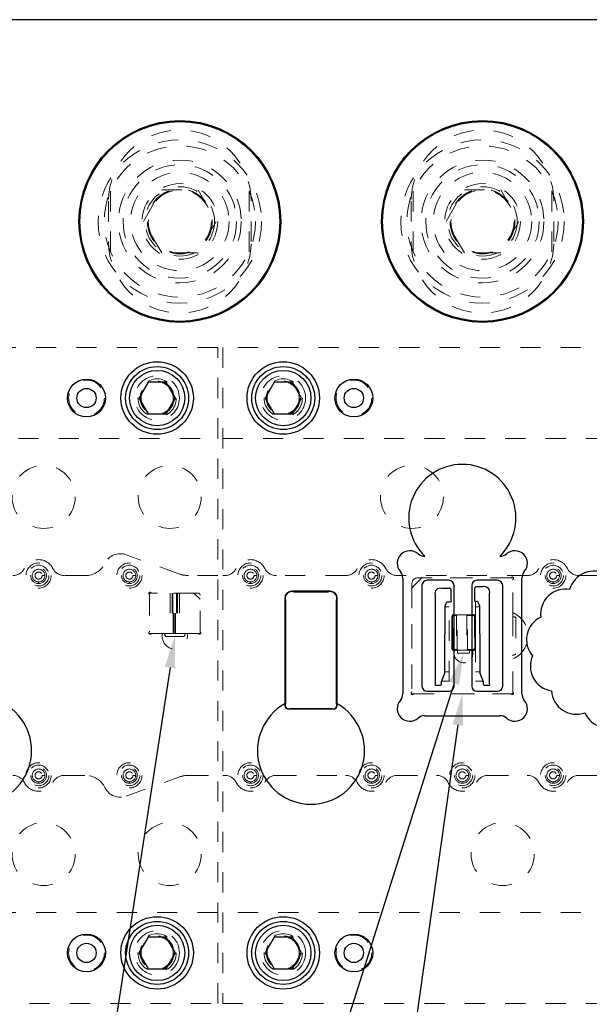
# Model space of a CAD drawing. Header units: inches. Extents: x 1880 to 2363, y -453 to -54.
# Tile 952 of 1056: x 2208 to 2211, y -422 to -417. Entities that reach past the tile are written whole.
import ezdxf

# ---------------------------------------------------------------- set-up
doc = ezdxf.new("R2010")
doc.units = ezdxf.units.IN
doc.header["$LTSCALE"] = 0.5
doc.header["$MEASUREMENT"] = 0
doc.linetypes.add('HIDDEN', pattern=[0.225, 0.15, -0.075])
for name, color, linetype in [('SID-M-S', 105, 'Continuous'), ('SID-M-S2', 1, 'Continuous'), ('ST1-M-S', 193, 'Continuous'), ('ST2-M-S', 193, 'Continuous'), ('SVE-M-S', 8, 'Continuous')]:
    doc.layers.add(name, color=color, linetype=linetype)

msp = doc.modelspace()

# ---------------------------------------------------------------- linework, layer by layer
at = {"layer": 'SID-M-S'}
for p, q in [((2208.87148, -420.19569), (2208.26064, -424.16211)), ((2210.2794, -420.2739), (2209.04671, -424.16896)), ((2210.29833, -420.48042), (2209.77648, -424.16177))]:
    msp.add_line(p, q, dxfattribs=at)
for points in [[(2208.84578, -420.19173), (2208.89522, -420.04151), (2208.84578, -420.19173), (2208.89717, -420.19965)], [(2210.25461, -420.26605), (2210.32647, -420.12517), (2210.25461, -420.26605), (2210.30419, -420.28174)], [(2210.27258, -420.47677), (2210.32022, -420.32596), (2210.27258, -420.47677), (2210.32407, -420.48407)]]:
    msp.add_solid(points, dxfattribs=at)
at = {"layer": 'SID-M-S2'}
msp.add_lwpolyline([(2211.72576, -420.00505, 0.5), (2211.60792, -419.84689, 0.5), (2211.43205, -419.75409, 0.5), (2211.2359, -419.71887, 0.5), (2211.03731, -419.73635, 0.5), (2210.85211, -419.8094, 0.5), (2210.70884, -419.94617, 0.5), (2210.66868, -420.13765, 0.5), (2210.7618, -420.3109, 0.5), (2210.9281, -420.41954, 0.5), (2211.12122, -420.46849, 0.5), (2211.32053, -420.46421, 0.5), (2211.51099, -420.40581, 0.5), (2211.66886, -420.28562, 0.5), (2211.74178, -420.10355, 0.5)], format="xyb", close=True, dxfattribs=at)
at = {"layer": 'ST1-M-S', "linetype": 'Continuous', "lineweight": 25}
for p, q in [((2215.92022, -416.98517), (2204.92022, -416.98517)), ((2210.13477, -419.64451), (2210.13392, -419.64451)), ((2210.50652, -419.64451), (2210.50567, -419.64451)), ((2210.02522, -419.75321), (2210.02522, -420.32582)), ((2210.12022, -419.78846), (2210.12022, -420.28846)), ((2210.25422, -419.76346), (2210.14522, -419.76346)), ((2210.27922, -420.28846), (2210.27922, -419.78846)), ((2210.36672, -419.78846), (2210.36672, -420.28846)), ((2210.49522, -419.76346), (2210.39172, -419.76346)), ((2210.52022, -420.28846), (2210.52022, -419.78846)), ((2210.61522, -420.32582), (2210.61522, -419.75321)), ((2209.66522, -419.81767), (2209.47522, -419.81767)), ((2209.44022, -419.85267), (2209.44022, -420.37617)), ((2209.70022, -420.37617), (2209.70022, -419.85267)), ((2210.14522, -420.31346), (2210.25422, -420.31346)), ((2210.39172, -420.31346), (2210.49522, -420.31346)), ((2209.44022, -420.38267), (2209.44022, -420.37617)), ((2209.70022, -420.37617), (2209.70022, -420.38267)), ((2209.68022, -420.40267), (2209.46022, -420.40267)), ((2210.13392, -420.43451), (2210.50652, -420.43451))]:
    msp.add_line(p, q, dxfattribs=at)
at = {"layer": 'ST1-M-S', "linetype": 'HIDDEN', "lineweight": 18}
for p, q in [((2208.56672, -417.88517), (2208.56672, -418.08517)), ((2209.27372, -418.08517), (2209.27372, -417.88517)), ((2210.06672, -417.88517), (2210.06672, -418.08517)), ((2210.77372, -418.08517), (2210.77372, -417.88517))]:
    msp.add_line(p, q, dxfattribs=at)
for centre, radius in [((2208.92022, -417.98517), 0.3045), ((2210.42022, -417.98517), 0.3045), ((2208.92022, -417.98517), 0.172), ((2210.42022, -417.98517), 0.172), ((2208.80772, -418.86017), 0.1105), ((2209.43272, -418.86017), 0.1105), ((2208.24522, -419.35007), 0.15625), ((2208.87022, -419.35007), 0.15625), ((2210.07022, -419.35007), 0.15625), ((2208.24522, -421.12027), 0.15625), ((2208.87022, -421.12027), 0.15625), ((2210.52022, -421.12027), 0.15625), ((2208.80772, -421.61017), 0.1105), ((2209.43272, -421.61017), 0.1105)]:
    msp.add_circle(centre, radius, dxfattribs=at)
at = {"layer": 'ST1-M-S', "linetype": 'Continuous', "lineweight": 25}
for centre, radius in [((2208.80772, -418.86017), 0.1795), ((2209.43272, -418.86017), 0.1795), ((2208.45772, -418.86017), 0.09375), ((2209.78272, -418.86017), 0.09375), ((2208.80772, -421.61017), 0.1795), ((2209.43272, -421.61017), 0.1795), ((2208.45772, -421.61017), 0.09375), ((2209.78272, -421.61017), 0.09375)]:
    msp.add_circle(centre, radius, dxfattribs=at)
at = {"layer": 'ST1-M-S', "linetype": 'HIDDEN', "lineweight": 18}
for centre, start, end in [((2208.92022, -417.88517), 0, 180), ((2210.42022, -417.88517), 0, 180), ((2208.92022, -418.08517), 180, 0), ((2210.42022, -418.08517), 180, 0)]:
    msp.add_arc(centre, 0.3535, start, end, dxfattribs=at)
at = {"layer": 'ST1-M-S', "linetype": 'Continuous', "lineweight": 25}
for centre, radius, start, end in [((2210.32022, -419.45451), 0.2655, 314.30507, 225.69493), ((2210.06022, -419.67951), 0.0625, 49.07394, 220.92606), ((2210.13392, -419.59451), 0.05, 229.07394, 270), ((2210.50652, -419.59451), 0.05, 270, 310.92606), ((2210.58022, -419.67951), 0.0625, 319.07394, 130.92606), ((2209.97522, -419.75321), 0.05, 0, 40.92606), ((2210.66522, -419.75321), 0.05, 139.07394, 180), ((2210.14522, -419.78846), 0.025, 90, 180), ((2210.25422, -419.78846), 0.025, 0, 90), ((2210.39172, -419.78846), 0.025, 90, 180), ((2210.49522, -419.78846), 0.025, 0, 90), ((2209.47522, -419.85267), 0.035, 90, 180), ((2209.66522, -419.85267), 0.035, 0, 90), ((2209.97522, -420.32582), 0.05, 319.07394, 0), ((2210.14522, -420.28846), 0.025, 180, 270), ((2210.25422, -420.28846), 0.025, 270, 0), ((2210.39172, -420.28846), 0.025, 180, 270), ((2210.49522, -420.28846), 0.025, 270, 0), ((2210.66522, -420.32582), 0.05, 180, 220.92606), ((2207.92022, -420.60767), 0.2655, 119.31707, 60.68293), ((2209.57022, -420.60767), 0.2655, 119.31707, 60.68293), ((2209.46022, -420.38267), 0.02, 180, 270), ((2209.68022, -420.38267), 0.02, 270, 0), ((2210.06022, -420.39951), 0.0625, 139.07394, 310.92606), ((2210.58022, -420.39951), 0.0625, 229.07394, 40.92606), ((2210.13392, -420.48451), 0.05, 90, 130.92606), ((2210.50652, -420.48451), 0.05, 49.07394, 90)]:
    msp.add_arc(centre, radius, start, end, dxfattribs=at)
at = {"layer": 'ST2-M-S', "linetype": 'HIDDEN', "lineweight": 18}
for p, q in [((2209.10772, -418.61017), (2205.77517, -418.61017)), ((2209.10772, -421.86017), (2209.10772, -418.61017)), ((2212.70772, -418.61017), (2209.13272, -418.61017)), ((2209.13272, -418.61017), (2209.13272, -421.86017)), ((2204.92022, -419.06007), (2209.10772, -419.06007)), ((2209.13272, -419.06007), (2212.70772, -419.06007)), ((2208.91501, -419.73162), (2208.65472, -419.63689)), ((2208.22022, -419.68899), (2208.22022, -419.68899)), ((2208.67022, -419.68899), (2208.67022, -419.68899)), ((2209.27022, -419.68899), (2209.27022, -419.68899)), ((2209.87022, -419.68899), (2209.87022, -419.68899)), ((2210.77022, -419.68899), (2210.77022, -419.68899)), ((2208.22022, -419.70867), (2208.22022, -419.70867)), ((2208.23783, -419.74017), (2208.25172, -419.74017)), ((2208.45222, -419.74007), (2208.34867, -419.74007)), ((2208.67022, -419.70867), (2208.67022, -419.70867)), ((2208.68783, -419.74017), (2208.70172, -419.74017)), ((2209.10772, -419.74007), (2208.9629, -419.74007)), ((2209.14178, -419.74007), (2209.13272, -419.74007)), ((2209.27022, -419.70867), (2209.27022, -419.70867)), ((2209.28783, -419.74017), (2209.30172, -419.74017)), ((2209.74178, -419.74007), (2209.39867, -419.74007)), ((2209.87022, -419.70867), (2209.87022, -419.70867)), ((2209.88783, -419.74017), (2209.90172, -419.74017)), ((2210.64178, -419.74007), (2209.99867, -419.74007)), ((2210.77022, -419.70867), (2210.77022, -419.70867)), ((2210.78783, -419.74017), (2210.80172, -419.74017)), ((2211.39178, -419.74007), (2210.89867, -419.74007)), ((2210.12022, -419.75096), (2210.07022, -419.80096)), ((2210.07022, -419.78096), (2210.07022, -420.31501)), ((2210.55927, -419.75096), (2210.10022, -419.75096)), ((2210.57022, -419.75096), (2210.12022, -419.75096)), ((2210.57022, -419.93971), (2210.57022, -419.75096)), ((2210.57022, -419.9239), (2210.57022, -419.76192)), ((2208.77022, -419.82651), (2208.77022, -420.02651)), ((2208.99022, -419.82651), (2208.77022, -419.82651)), ((2208.77022, -419.83746), (2208.77022, -420.01555)), ((2209.01022, -419.82651), (2208.78118, -419.82651)), ((2208.87161, -419.82651), (2208.87161, -420.02651)), ((2208.88222, -419.82651), (2208.88222, -420.02651)), ((2208.88582, -419.82651), (2208.88582, -420.02651)), ((2208.88682, -420.02651), (2208.88682, -419.82651)), ((2208.89157, -420.02651), (2208.89157, -419.82651)), ((2208.89887, -420.02651), (2208.89887, -419.82651)), ((2208.90362, -419.82651), (2208.90362, -420.02651)), ((2208.90462, -419.82651), (2208.90462, -420.02651)), ((2208.90823, -419.82651), (2208.90823, -420.02651)), ((2208.91883, -419.82651), (2208.91883, -420.02651)), ((2209.02022, -419.85651), (2208.99022, -419.82651)), ((2209.02022, -420.01555), (2209.02022, -419.83651)), ((2210.07022, -419.80096), (2210.07022, -420.32596)), ((2209.02022, -420.02651), (2209.02022, -419.85651)), ((2210.23572, -419.89469), (2210.25522, -419.89469)), ((2210.25522, -420.26273), (2210.25522, -419.86953)), ((2210.38522, -419.86903), (2210.38522, -420.26273)), ((2210.38522, -419.86903), (2210.39573, -419.86903)), ((2210.38522, -419.89469), (2210.40472, -419.89469)), ((2210.27922, -419.93517), (2210.36672, -419.93517)), ((2210.27972, -419.93517), (2210.27922, -419.93518)), ((2210.36672, -419.93517), (2210.27972, -419.93517)), ((2210.27972, -419.93517), (2210.27972, -419.93817)), ((2210.27972, -419.93817), (2210.29172, -419.93817)), ((2210.29472, -419.93517), (2210.29172, -419.93817)), ((2210.29172, -419.93817), (2210.29172, -420.10717)), ((2210.29472, -420.11017), (2210.29472, -419.93517)), ((2210.34322, -419.93517), (2210.34322, -420.11017)), ((2210.34322, -419.93517), (2210.34622, -419.93817)), ((2210.34622, -419.93817), (2210.37322, -419.93817)), ((2210.34622, -420.10717), (2210.34622, -419.93817)), ((2210.37322, -419.93817), (2210.37322, -419.93517)), ((2210.57022, -419.93971), (2210.57022, -420.13721)), ((2210.57022, -419.93971), (2210.57022, -420.13721)), ((2210.57522, -419.94471), (2210.58022, -419.94471)), ((2210.58522, -419.94971), (2210.58022, -419.94471)), ((2210.27272, -419.94517), (2210.26972, -419.94517)), ((2210.27272, -420.10017), (2210.27272, -419.94517)), ((2210.38022, -419.94517), (2210.38022, -420.10017)), ((2210.38022, -419.94517), (2210.38322, -419.94517)), ((2210.58522, -419.94971), (2210.58522, -420.12721)), ((2208.77022, -420.02651), (2208.84022, -420.02651)), ((2208.78118, -420.02651), (2208.83455, -420.02651)), ((2208.95022, -420.02651), (2208.84022, -420.02651)), ((2208.84022, -420.02651), (2208.95022, -420.02651)), ((2208.84522, -420.03151), (2208.84522, -420.03651)), ((2208.84522, -420.03651), (2208.85022, -420.04151)), ((2208.94022, -420.04151), (2208.85022, -420.04151)), ((2208.94022, -420.04151), (2208.94522, -420.03651)), ((2208.94522, -420.03151), (2208.94522, -420.03651)), ((2208.95022, -420.02651), (2209.02022, -420.02651)), ((2208.95589, -420.02651), (2209.00927, -420.02651)), ((2210.27272, -420.10017), (2210.26972, -420.10017)), ((2210.27922, -420.11016), (2210.27972, -420.11017)), ((2210.28206, -420.11017), (2210.27922, -420.11017)), ((2210.27972, -420.10717), (2210.27972, -420.11017)), ((2210.29172, -420.10717), (2210.27972, -420.10717)), ((2210.27972, -420.11017), (2210.29147, -420.11017)), ((2210.36147, -420.11017), (2210.29147, -420.11017)), ((2210.36147, -420.11017), (2210.29147, -420.11017)), ((2210.29472, -420.11017), (2210.29172, -420.10717)), ((2210.29647, -420.11517), (2210.29647, -420.12317)), ((2210.29647, -420.12317), (2210.29847, -420.12517)), ((2210.35447, -420.12517), (2210.29847, -420.12517)), ((2210.34322, -420.11017), (2210.34622, -420.10717)), ((2210.37322, -420.10717), (2210.34622, -420.10717)), ((2210.35447, -420.12517), (2210.35647, -420.12317)), ((2210.35647, -420.11517), (2210.35647, -420.12317)), ((2210.36147, -420.11017), (2210.36672, -420.11017)), ((2210.37322, -420.11017), (2210.37322, -420.10717)), ((2210.38022, -420.10017), (2210.38322, -420.10017)), ((2210.57022, -420.32596), (2210.57022, -420.13721)), ((2210.57522, -420.13221), (2210.58022, -420.13221)), ((2210.58022, -420.13221), (2210.58522, -420.12721)), ((2210.57022, -420.31501), (2210.57022, -420.15303)), ((2210.23422, -420.2173), (2210.25522, -420.2173)), ((2210.38522, -420.2173), (2210.40622, -420.2173)), ((2210.21724, -420.26273), (2210.25522, -420.26273)), ((2210.38522, -420.26273), (2210.4232, -420.26273)), ((2210.07022, -420.32596), (2210.57022, -420.32596)), ((2210.08118, -420.32596), (2210.55927, -420.32596)), ((2208.22022, -420.67899), (2208.22022, -420.67899)), ((2208.22022, -420.69867), (2208.22022, -420.69867)), ((2208.67022, -420.67899), (2208.67022, -420.67899)), ((2208.67022, -420.69867), (2208.67022, -420.69867)), ((2209.27022, -420.67899), (2209.27022, -420.67899)), ((2209.27022, -420.69867), (2209.27022, -420.69867)), ((2209.87022, -420.67899), (2209.87022, -420.67899)), ((2209.87022, -420.69867), (2209.87022, -420.69867)), ((2210.32022, -420.67899), (2210.32022, -420.67899)), ((2210.32022, -420.69867), (2210.32022, -420.69867)), ((2210.77022, -420.67899), (2210.77022, -420.67899)), ((2210.77022, -420.69867), (2210.77022, -420.69867)), ((2208.23783, -420.73017), (2208.25172, -420.73017)), ((2208.34867, -420.73027), (2208.45222, -420.73027)), ((2208.65472, -420.83345), (2208.91501, -420.73871)), ((2208.68783, -420.73017), (2208.70172, -420.73017)), ((2208.9629, -420.73027), (2209.10772, -420.73027)), ((2209.13272, -420.73027), (2209.14178, -420.73027)), ((2209.28783, -420.73017), (2209.30172, -420.73017)), ((2209.39867, -420.73027), (2209.74178, -420.73027)), ((2209.88783, -420.73017), (2209.90172, -420.73017)), ((2209.99867, -420.73027), (2210.19178, -420.73027)), ((2210.33783, -420.73017), (2210.35172, -420.73017)), ((2210.44867, -420.73027), (2210.64178, -420.73027)), ((2210.78783, -420.73017), (2210.80172, -420.73017)), ((2210.89867, -420.73027), (2211.39178, -420.73027)), ((2209.10772, -421.41027), (2204.92022, -421.41027)), ((2212.70772, -421.41027), (2209.13272, -421.41027)), ((2205.77517, -421.86017), (2209.10772, -421.86017)), ((2209.13272, -421.86017), (2212.70772, -421.86017))]:
    msp.add_line(p, q, dxfattribs=at)
at = {"layer": 'ST2-M-S', "linetype": 'Continuous', "lineweight": 25}
for p, q in [((2210.42251, -419.79601), (2210.39641, -419.79601)), ((2209.65391, -419.82167), (2209.48653, -419.82167)), ((2210.18522, -419.83672), (2210.18522, -420.27658)), ((2210.24953, -419.80401), (2210.21793, -419.80401)), ((2210.26472, -419.8632), (2210.26472, -419.8192)), ((2210.38122, -419.8112), (2210.38122, -419.8607)), ((2210.45522, -420.27658), (2210.45522, -419.82872)), ((2209.44422, -419.86398), (2209.44422, -420.37442)), ((2209.69622, -420.37442), (2209.69622, -419.86398)), ((2210.23572, -419.88929), (2210.24272, -419.87006)), ((2210.23572, -420.02605), (2210.23572, -419.88929)), ((2210.24345, -419.86953), (2210.25839, -419.86953)), ((2210.3869, -419.86746), (2210.3955, -419.86898)), ((2210.39772, -419.87006), (2210.40472, -419.88929)), ((2210.40472, -419.88929), (2210.40472, -420.02605)), ((2210.26972, -420.10517), (2210.26972, -419.94017)), ((2210.27472, -419.93517), (2210.27922, -419.93517)), ((2210.36672, -419.93517), (2210.37822, -419.93517)), ((2210.37322, -419.93517), (2210.36672, -419.93517)), ((2210.38322, -419.94017), (2210.38322, -420.10517)), ((2210.26972, -419.94517), (2210.26972, -420.10017)), ((2210.38322, -420.10017), (2210.38322, -419.94517)), ((2210.23422, -420.03456), (2210.23572, -420.02605)), ((2210.23422, -420.22232), (2210.23422, -420.03456)), ((2210.40472, -420.02605), (2210.40622, -420.03456)), ((2210.40622, -420.03456), (2210.40622, -420.22232)), ((2210.27922, -420.11017), (2210.27472, -420.11017)), ((2210.36672, -420.11017), (2210.37322, -420.11017)), ((2210.37822, -420.11017), (2210.37088, -420.11017)), ((2210.21656, -420.26429), (2210.23377, -420.22451)), ((2210.40667, -420.22451), (2210.42388, -420.26429)), ((2210.19155, -420.28291), (2210.20723, -420.28291)), ((2210.21619, -420.27395), (2210.21619, -420.26607)), ((2210.42425, -420.26607), (2210.42425, -420.27395)), ((2210.43321, -420.28291), (2210.44889, -420.28291)), ((2209.46847, -420.39867), (2209.67197, -420.39867))]:
    msp.add_line(p, q, dxfattribs=at)
at = {"layer": 'ST2-M-S', "linetype": 'HIDDEN', "lineweight": 18}
for centre, radius in [((2208.80772, -418.86017), 0.0795), ((2209.43272, -418.86017), 0.0795), ((2208.22022, -419.74017), 0.0625), ((2208.22022, -419.74017), 0.05118), ((2208.67022, -419.74017), 0.0625), ((2208.67022, -419.74017), 0.05118), ((2209.27022, -419.74017), 0.0625), ((2209.27022, -419.74017), 0.05118), ((2209.87022, -419.74017), 0.0625), ((2209.87022, -419.74017), 0.05118), ((2210.77022, -419.74017), 0.0625), ((2210.77022, -419.74017), 0.05118), ((2208.22022, -419.74017), 0.0315), ((2208.22022, -419.74017), 0.01761), ((2208.67022, -419.74017), 0.0315), ((2208.67022, -419.74017), 0.01761), ((2209.27022, -419.74017), 0.0315), ((2209.27022, -419.74017), 0.01761), ((2209.87022, -419.74017), 0.0315), ((2209.87022, -419.74017), 0.01761), ((2210.77022, -419.74017), 0.0315), ((2210.77022, -419.74017), 0.01761), ((2208.22022, -420.73017), 0.0625), ((2208.67022, -420.73017), 0.0625), ((2209.27022, -420.73017), 0.0625), ((2209.87022, -420.73017), 0.0625), ((2210.32022, -420.73017), 0.0625), ((2210.77022, -420.73017), 0.0625), ((2208.22022, -420.73017), 0.05118), ((2208.22022, -420.73017), 0.0315), ((2208.22022, -420.73017), 0.01761), ((2208.67022, -420.73017), 0.05118), ((2208.67022, -420.73017), 0.0315), ((2208.67022, -420.73017), 0.01761), ((2209.27022, -420.73017), 0.05118), ((2209.27022, -420.73017), 0.0315), ((2209.27022, -420.73017), 0.01761), ((2209.87022, -420.73017), 0.05118), ((2209.87022, -420.73017), 0.0315), ((2209.87022, -420.73017), 0.01761), ((2210.32022, -420.73017), 0.05118), ((2210.32022, -420.73017), 0.0315), ((2210.32022, -420.73017), 0.01761), ((2210.77022, -420.73017), 0.05118), ((2210.77022, -420.73017), 0.0315), ((2210.77022, -420.73017), 0.01761), ((2208.80772, -421.61017), 0.0795), ((2209.43272, -421.61017), 0.0795)]:
    msp.add_circle(centre, radius, dxfattribs=at)
for centre, radius, start, end in [((2208.62565, -419.71676), 0.085, 70, 153.97179), ((2208.22022, -419.74017), 0.079, 26.87743, 153.12257), ((2208.22022, -419.74017), 0.03937, 270, 180), ((2208.45222, -419.63207), 0.108, 270, 333.97179), ((2208.67022, -419.74017), 0.03937, 270, 180), ((2209.27022, -419.74017), 0.079, 26.87743, 153.12257), ((2209.27022, -419.74017), 0.03937, 270, 180), ((2209.87022, -419.74017), 0.079, 26.87743, 153.12257), ((2209.87022, -419.74017), 0.03937, 270, 180), ((2210.77022, -419.74017), 0.079, 26.87743, 153.12257), ((2210.77022, -419.74017), 0.03937, 270, 180), ((2208.09178, -419.67507), 0.065, 270, 333.12257), ((2208.22022, -419.74017), 0.03937, 180, 270), ((2208.22022, -419.74017), 0.0315, 90, 180), ((2208.22022, -419.74017), 0.0315, 180, 270), ((2208.22022, -419.74017), 0.0315, 270, 90), ((2208.34867, -419.67507), 0.065, 206.87743, 270), ((2208.67022, -419.74017), 0.03937, 180, 270), ((2208.67022, -419.74017), 0.0315, 90, 180), ((2208.67022, -419.74017), 0.0315, 180, 270), ((2208.67022, -419.74017), 0.0315, 270, 90), ((2208.9629, -419.60007), 0.14, 250, 270), ((2209.14178, -419.67507), 0.065, 270, 333.12257), ((2209.27022, -419.74017), 0.03937, 180, 270), ((2209.27022, -419.74017), 0.0315, 90, 180), ((2209.27022, -419.74017), 0.0315, 180, 270), ((2209.27022, -419.74017), 0.0315, 270, 90), ((2209.39867, -419.67507), 0.065, 206.87743, 270), ((2209.74178, -419.67507), 0.065, 270, 333.12257), ((2209.87022, -419.74017), 0.03937, 180, 270), ((2209.87022, -419.74017), 0.0315, 90, 180), ((2209.87022, -419.74017), 0.0315, 180, 270), ((2209.87022, -419.74017), 0.0315, 270, 90), ((2209.99867, -419.67507), 0.065, 206.87743, 270), ((2210.55927, -419.74496), 0.006, 270, 317.40773), ((2210.5681, -419.75308), 0.006, 312.59227, 137.40773), ((2210.64178, -419.67507), 0.065, 270, 333.12257), ((2210.77022, -419.74017), 0.03937, 180, 270), ((2210.77022, -419.74017), 0.0315, 90, 180), ((2210.77022, -419.74017), 0.0315, 180, 270), ((2210.77022, -419.74017), 0.0315, 270, 90), ((2210.89867, -419.67507), 0.065, 206.87743, 270), ((2210.10022, -419.78096), 0.03, 90, 180), ((2210.57622, -419.76192), 0.006, 132.59227, 180), ((2208.77234, -419.82863), 0.006, 42.59227, 227.40773), ((2208.76422, -419.83746), 0.006, 0, 47.40773), ((2208.78118, -419.82051), 0.006, 222.59227, 270), ((2209.01022, -419.83651), 0.01, 0, 90), ((2210.27972, -419.94517), 0.007, 90, 180), ((2210.37322, -419.94517), 0.007, 0, 90), ((2210.52022, -420.03846), 0.125, 293.57818, 66.42182), ((2210.57522, -419.93971), 0.005, 180, 270), ((2208.77234, -420.02439), 0.006, 132.59227, 317.40773), ((2208.76422, -420.01555), 0.006, 312.59227, 0), ((2208.78118, -420.03251), 0.006, 90, 137.40773), ((2208.89522, -420.04151), 0.0625, 166.11346, 13.88654), ((2208.84022, -420.03151), 0.005, 0, 90), ((2208.95022, -420.03151), 0.005, 90, 180), ((2209.00927, -420.03251), 0.006, 42.59227, 90), ((2209.0181, -420.02439), 0.006, 222.59227, 47.40773), ((2209.02622, -420.01555), 0.006, 180, 227.40773), ((2210.27972, -420.10017), 0.007, 180, 270), ((2210.32647, -420.12517), 0.04688, 161.33708, 329.1672), ((2210.29147, -420.11517), 0.005, 0, 90), ((2210.36147, -420.11517), 0.005, 90, 180), ((2210.37322, -420.10017), 0.007, 270, 0), ((2210.57522, -420.13721), 0.005, 90, 180), ((2210.07234, -420.32384), 0.006, 132.59227, 317.40773), ((2210.06422, -420.31501), 0.006, 312.59227, 0), ((2210.08118, -420.33196), 0.006, 90, 137.40773), ((2210.55927, -420.33196), 0.006, 42.59227, 90), ((2210.5681, -420.32384), 0.006, 222.59227, 47.40773), ((2210.57622, -420.31501), 0.006, 180, 227.40773), ((2208.22022, -420.73017), 0.03937, 270, 180), ((2208.22022, -420.73017), 0.0315, 90, 180), ((2208.22022, -420.73017), 0.0315, 270, 90), ((2208.67022, -420.73017), 0.03937, 270, 180), ((2208.67022, -420.73017), 0.0315, 90, 180), ((2208.67022, -420.73017), 0.0315, 270, 90), ((2209.27022, -420.73017), 0.03937, 270, 180), ((2209.27022, -420.73017), 0.0315, 90, 180), ((2209.27022, -420.73017), 0.0315, 270, 90), ((2209.87022, -420.73017), 0.03937, 270, 180), ((2209.87022, -420.73017), 0.0315, 90, 180), ((2209.87022, -420.73017), 0.0315, 270, 90), ((2210.32022, -420.73017), 0.03937, 270, 180), ((2210.32022, -420.73017), 0.0315, 90, 180), ((2210.32022, -420.73017), 0.0315, 270, 90), ((2210.77022, -420.73017), 0.03937, 270, 180), ((2210.77022, -420.73017), 0.0315, 90, 180), ((2210.77022, -420.73017), 0.0315, 270, 90), ((2208.09178, -420.79527), 0.065, 26.87743, 90), ((2208.22022, -420.73017), 0.079, 206.87743, 333.12257), ((2208.22022, -420.73017), 0.03937, 180, 270), ((2208.22022, -420.73017), 0.0315, 180, 270), ((2208.34867, -420.79527), 0.065, 90, 153.12257), ((2208.45222, -420.83827), 0.108, 26.02821, 90), ((2208.67022, -420.73017), 0.03937, 180, 270), ((2208.67022, -420.73017), 0.0315, 180, 270), ((2208.9629, -420.87027), 0.14, 90, 110), ((2209.14178, -420.79527), 0.065, 26.87743, 90), ((2209.27022, -420.73017), 0.079, 206.87743, 333.12257), ((2209.27022, -420.73017), 0.03937, 180, 270), ((2209.27022, -420.73017), 0.0315, 180, 270), ((2209.39867, -420.79527), 0.065, 90, 153.12257), ((2209.74178, -420.79527), 0.065, 26.87743, 90), ((2209.87022, -420.73017), 0.079, 206.87743, 333.12257), ((2209.87022, -420.73017), 0.03937, 180, 270), ((2209.87022, -420.73017), 0.0315, 180, 270), ((2209.99867, -420.79527), 0.065, 90, 153.12257), ((2210.19178, -420.79527), 0.065, 26.87743, 90), ((2210.32022, -420.73017), 0.079, 206.87743, 333.12257), ((2210.32022, -420.73017), 0.03937, 180, 270), ((2210.32022, -420.73017), 0.0315, 180, 270), ((2210.44867, -420.79527), 0.065, 90, 153.12257), ((2210.64178, -420.79527), 0.065, 26.87743, 90), ((2210.77022, -420.73017), 0.079, 206.87743, 333.12257), ((2210.77022, -420.73017), 0.03937, 180, 270), ((2210.77022, -420.73017), 0.0315, 180, 270), ((2210.89867, -420.79527), 0.065, 90, 153.12257), ((2208.62565, -420.75358), 0.085, 206.02821, 290)]:
    msp.add_arc(centre, radius, start, end, dxfattribs=at)
at = {"layer": 'ST2-M-S', "linetype": 'Continuous', "lineweight": 25}
for centre, radius, start, end in [((2210.39172, -419.80651), 0.0115, 65.92939, 204.07061), ((2210.42972, -419.82151), 0.0265, 344.20972, 105.79028), ((2209.47522, -419.85267), 0.033, 69.95002, 200.04998), ((2209.66522, -419.85267), 0.033, 339.95002, 110.04998), ((2210.21072, -419.82951), 0.0265, 74.20972, 195.79028), ((2210.25422, -419.81451), 0.0115, 335.92939, 114.07061), ((2210.24572, -419.87341), 0.0045, 120.2862, 131.83333), ((2210.26122, -419.86603), 0.0045, 231.05756, 38.94244), ((2210.38472, -419.86353), 0.0045, 141.05756, 298.94244), ((2210.39472, -419.87341), 0.0045, 48.16667, 80), ((2210.27472, -419.94017), 0.005, 90, 180), ((2210.27972, -419.94517), 0.01, 92.86598, 180), ((2210.37322, -419.94517), 0.01, 0, 90), ((2210.37822, -419.94017), 0.005, 0, 90), ((2210.27972, -420.10017), 0.01, 180, 267.13402), ((2210.27472, -420.10517), 0.005, 180, 270), ((2210.32647, -420.12517), 0.04688, 329.1672, 18.66292), ((2210.37322, -420.10017), 0.01, 270, 0), ((2210.37822, -420.10517), 0.005, 270, 0), ((2210.22872, -420.22232), 0.0055, 336.61152, 0), ((2210.41172, -420.22232), 0.0055, 180, 203.38848), ((2210.18872, -420.27941), 0.0045, 141.05756, 308.94244), ((2210.21069, -420.27741), 0.0065, 237.79577, 32.20423), ((2210.22069, -420.26607), 0.0045, 156.61152, 180), ((2210.42975, -420.27741), 0.0065, 147.79577, 302.20423), ((2210.41975, -420.26607), 0.0045, 0, 23.38848), ((2210.45172, -420.27941), 0.0045, 231.05756, 38.94244), ((2209.46022, -420.38267), 0.018, 152.73396, 297.26604), ((2209.68022, -420.38267), 0.018, 242.73396, 27.26604)]:
    msp.add_arc(centre, radius, start, end, dxfattribs=at)
at = {"layer": 'ST2-M-S', "linetype": 'HIDDEN', "lineweight": 18}
for points in [[(2208.22022, -419.77954), (2208.22022, -419.77842), (2208.22022, -419.7761), (2208.22022, -419.77346), (2208.22022, -419.77192), (2208.22022, -419.77175), (2208.22022, -419.77166)], [(2208.67022, -419.77954), (2208.67022, -419.77842), (2208.67022, -419.7761), (2208.67022, -419.77346), (2208.67022, -419.77192), (2208.67022, -419.77175), (2208.67022, -419.77166)], [(2209.27022, -419.77954), (2209.27022, -419.77842), (2209.27022, -419.7761), (2209.27022, -419.77346), (2209.27022, -419.77192), (2209.27022, -419.77175), (2209.27022, -419.77166)], [(2209.87022, -419.77954), (2209.87022, -419.77842), (2209.87022, -419.7761), (2209.87022, -419.77346), (2209.87022, -419.77192), (2209.87022, -419.77175), (2209.87022, -419.77166)], [(2210.77022, -419.77954), (2210.77022, -419.77842), (2210.77022, -419.7761), (2210.77022, -419.77346), (2210.77022, -419.77192), (2210.77022, -419.77175), (2210.77022, -419.77166)], [(2208.22022, -420.76954), (2208.22022, -420.76842), (2208.22022, -420.7661), (2208.22022, -420.76346), (2208.22022, -420.76192), (2208.22022, -420.76175), (2208.22022, -420.76166)], [(2208.67022, -420.76954), (2208.67022, -420.76842), (2208.67022, -420.7661), (2208.67022, -420.76346), (2208.67022, -420.76192), (2208.67022, -420.76175), (2208.67022, -420.76166)], [(2209.27022, -420.76954), (2209.27022, -420.76842), (2209.27022, -420.7661), (2209.27022, -420.76346), (2209.27022, -420.76192), (2209.27022, -420.76175), (2209.27022, -420.76166)], [(2209.87022, -420.76954), (2209.87022, -420.76842), (2209.87022, -420.7661), (2209.87022, -420.76346), (2209.87022, -420.76192), (2209.87022, -420.76175), (2209.87022, -420.76166)], [(2210.32022, -420.76954), (2210.32022, -420.76842), (2210.32022, -420.7661), (2210.32022, -420.76346), (2210.32022, -420.76192), (2210.32022, -420.76175), (2210.32022, -420.76166)], [(2210.77022, -420.76954), (2210.77022, -420.76842), (2210.77022, -420.7661), (2210.77022, -420.76346), (2210.77022, -420.76192), (2210.77022, -420.76175), (2210.77022, -420.76166)]]:
    msp.add_open_spline(points, degree=3, knots=[0, 0, 0, 0, 0.2702613, 0.5624294, 0.7897364, 1, 1, 1, 1], dxfattribs=at)
at = {"layer": 'SVE-M-S', "linetype": 'HIDDEN', "lineweight": 18}
for p, q in [((2208.57647, -417.8353), (2208.57647, -418.13504)), ((2208.74009, -417.98517), (2208.83015, -417.82917)), ((2208.83015, -417.82917), (2209.01029, -417.82917)), ((2209.01029, -417.82917), (2209.10035, -417.98517)), ((2209.26397, -417.8353), (2209.26397, -418.13504)), ((2210.07647, -417.8353), (2210.07647, -418.13504)), ((2210.24009, -417.98517), (2210.33015, -417.82917)), ((2210.33015, -417.82917), (2210.51029, -417.82917)), ((2210.51029, -417.82917), (2210.60035, -417.98517)), ((2210.76397, -417.8353), (2210.76397, -418.13504)), ((2208.83015, -418.14117), (2208.74009, -417.98517)), ((2209.10035, -417.98517), (2209.01029, -418.14117)), ((2210.33015, -418.14117), (2210.24009, -417.98517)), ((2210.60035, -417.98517), (2210.51029, -418.14117)), ((2209.01029, -418.14117), (2208.83015, -418.14117)), ((2210.51029, -418.14117), (2210.33015, -418.14117))]:
    msp.add_line(p, q, dxfattribs=at)
at = {"layer": 'SVE-M-S', "linetype": 'Continuous', "lineweight": 25}
for p, q in [((2208.76262, -418.78204), (2208.71751, -418.86017)), ((2208.85283, -418.78204), (2208.76262, -418.78204)), ((2208.89793, -418.86017), (2208.85283, -418.78204)), ((2209.38762, -418.78204), (2209.34251, -418.86017)), ((2209.47783, -418.78204), (2209.38762, -418.78204)), ((2209.52293, -418.86017), (2209.47783, -418.78204)), ((2208.71751, -418.86017), (2208.76262, -418.93829)), ((2208.85283, -418.93829), (2208.89793, -418.86017)), ((2209.34251, -418.86017), (2209.38762, -418.93829)), ((2209.47783, -418.93829), (2209.52293, -418.86017)), ((2208.76262, -418.93829), (2208.85283, -418.93829)), ((2209.38762, -418.93829), (2209.47783, -418.93829)), ((2208.76262, -421.53204), (2208.71751, -421.61017)), ((2208.85283, -421.53204), (2208.76262, -421.53204)), ((2208.89793, -421.61017), (2208.85283, -421.53204)), ((2209.38762, -421.53204), (2209.34251, -421.61017)), ((2209.47783, -421.53204), (2209.38762, -421.53204)), ((2209.52293, -421.61017), (2209.47783, -421.53204)), ((2208.71751, -421.61017), (2208.76262, -421.68829)), ((2208.85283, -421.68829), (2208.89793, -421.61017)), ((2209.34251, -421.61017), (2209.38762, -421.68829)), ((2209.47783, -421.68829), (2209.52293, -421.61017)), ((2208.76262, -421.68829), (2208.85283, -421.68829)), ((2209.38762, -421.68829), (2209.47783, -421.68829))]:
    msp.add_line(p, q, dxfattribs=at)
for centre, radius in [((2208.92022, -417.98517), 0.5), ((2208.92022, -417.98517), 0.495), ((2210.42022, -417.98517), 0.5), ((2210.42022, -417.98517), 0.495), ((2208.80772, -418.86017), 0.156), ((2208.80772, -418.86017), 0.137), ((2209.43272, -418.86017), 0.156), ((2209.43272, -418.86017), 0.137), ((2208.45772, -418.86017), 0.04775), ((2209.78272, -418.86017), 0.04775), ((2208.80772, -421.61017), 0.156), ((2209.43272, -421.61017), 0.156), ((2208.80772, -421.61017), 0.137), ((2209.43272, -421.61017), 0.137), ((2208.45772, -421.61017), 0.04775), ((2209.78272, -421.61017), 0.04775)]:
    msp.add_circle(centre, radius, dxfattribs=at)
at = {"layer": 'SVE-M-S', "linetype": 'HIDDEN', "lineweight": 18}
for centre, radius in [((2208.92022, -417.98517), 0.405), ((2210.42022, -417.98517), 0.405), ((2208.92022, -417.98517), 0.375), ((2210.42022, -417.98517), 0.375), ((2208.92022, -417.98517), 0.28125), ((2208.92022, -417.98517), 0.24375), ((2210.42022, -417.98517), 0.28125), ((2210.42022, -417.98517), 0.24375), ((2208.92022, -417.98517), 0.1875), ((2210.42022, -417.98517), 0.1875), ((2208.92022, -417.98517), 0.16072), ((2208.92022, -417.98517), 0.16045), ((2208.92022, -417.98517), 0.15993), ((2208.92022, -417.98517), 0.15625), ((2210.42022, -417.98517), 0.16072), ((2210.42022, -417.98517), 0.16045), ((2210.42022, -417.98517), 0.15993), ((2210.42022, -417.98517), 0.15625), ((2208.45772, -418.86017), 0.0885), ((2208.80772, -418.86017), 0.095), ((2209.43272, -418.86017), 0.095), ((2209.78272, -418.86017), 0.0885), ((2208.80772, -418.86017), 0.08397), ((2208.80772, -418.86017), 0.0837), ((2208.80772, -418.86017), 0.08318), ((2209.43272, -418.86017), 0.08397), ((2209.43272, -418.86017), 0.0837), ((2209.43272, -418.86017), 0.08318), ((2208.45772, -421.61017), 0.0885), ((2208.80772, -421.61017), 0.095), ((2208.80772, -421.61017), 0.08397), ((2208.80772, -421.61017), 0.0837), ((2208.80772, -421.61017), 0.08318), ((2209.43272, -421.61017), 0.095), ((2209.43272, -421.61017), 0.08397), ((2209.43272, -421.61017), 0.0837), ((2209.43272, -421.61017), 0.08318), ((2209.78272, -421.61017), 0.0885)]:
    msp.add_circle(centre, radius, dxfattribs=at)

doc.saveas('drawing.dxf')
